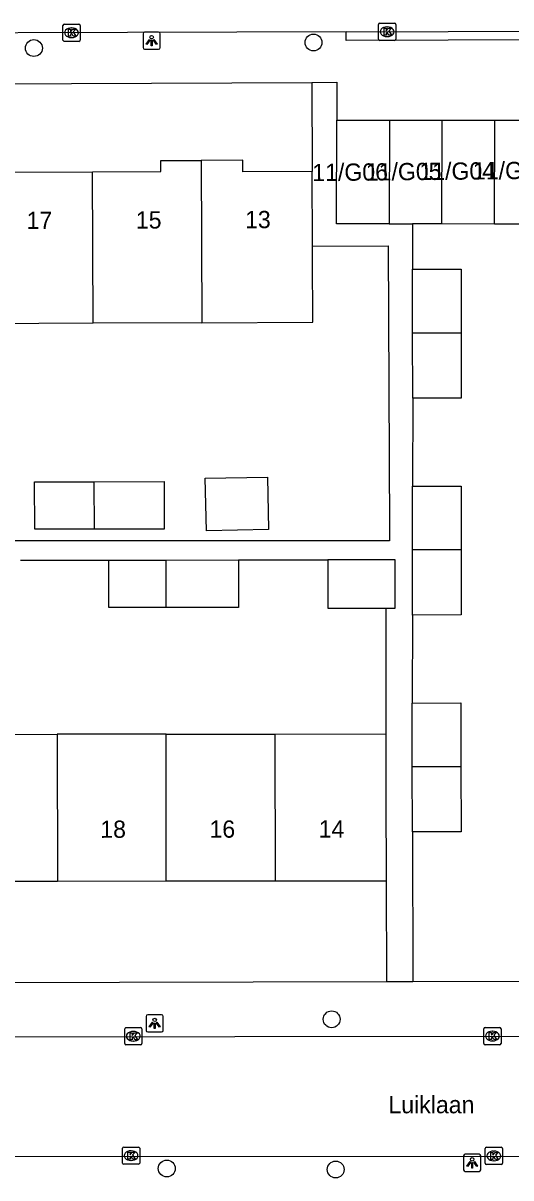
# Model space of a CAD drawing. Extents: x 160732 to 162105, y 387428 to 388479.
# Drawn here: x 161641 to 161669.3, y 388217.6 to 388284.5 of the extents above; entities that cross this region are included whole.
import ezdxf

# ---------------------------------------------------------------- set-up
doc = ezdxf.new("R2010")
doc.units = 0
for name, color, linetype in [('IMGEO_Boom', 7, 'Continuous'), ('IMGEO_Kolk', 7, 'Continuous'), ('IMGEO_Lichtpunt', 7, 'Continuous'), ('IMGEO_Openbare_ruimte_label', 7, 'Continuous'), ('IMGEO_Pand', 7, 'Continuous'), ('IMGEO_Pand_nummerreeks', 7, 'Continuous'), ('IMGEO_Rijbaan_lokaal_open', 7, 'Continuous'), ('IMGEO_Voetpad_open', 7, 'Continuous')]:
    doc.layers.add(name, color=color, linetype=linetype)

msp = doc.modelspace()

# ---------------------------------------------------------------- linework, layer by layer
at = {"layer": 'IMGEO_Boom'}
for centre in [(161641.617, 388283.067), (161657.824, 388283.387), (161658.873, 388226.793), (161649.316, 388218.151), (161659.106, 388218.094)]:
    msp.add_circle(centre, 0.489, dxfattribs=at)
at = {"layer": 'IMGEO_Kolk'}
for p, q in [((161643.302, 388283.53), (161643.302, 388284.382)), ((161643.377, 388284.456), (161644.229, 388284.456)), ((161643.79, 388284.236), (161643.815, 388284.236)), ((161644.303, 388284.382), (161644.303, 388283.53)), ((161661.588, 388283.587), (161661.588, 388284.439)), ((161661.663, 388284.513), (161662.515, 388284.513)), ((161662.076, 388284.293), (161662.101, 388284.293)), ((161662.589, 388284.439), (161662.589, 388283.587)), ((161644.229, 388283.456), (161643.377, 388283.456)), ((161643.813, 388283.676), (161643.788, 388283.676)), ((161662.515, 388283.513), (161661.663, 388283.513)), ((161662.099, 388283.733), (161662.074, 388283.733)), ((161646.877, 388225.385), (161646.877, 388226.237)), ((161646.952, 388226.311), (161647.804, 388226.311)), ((161647.365, 388226.091), (161647.39, 388226.091)), ((161647.878, 388226.237), (161647.878, 388225.385)), ((161667.689, 388225.395), (161667.689, 388226.247)), ((161667.764, 388226.321), (161668.616, 388226.321)), ((161668.177, 388226.101), (161668.202, 388226.101)), ((161668.69, 388226.247), (161668.69, 388225.395)), ((161647.804, 388225.311), (161646.952, 388225.311)), ((161647.388, 388225.531), (161647.363, 388225.531)), ((161668.616, 388225.321), (161667.764, 388225.321)), ((161668.2, 388225.541), (161668.175, 388225.541)), ((161646.746, 388218.468), (161646.746, 388219.32)), ((161646.821, 388219.394), (161647.673, 388219.394)), ((161647.234, 388219.174), (161647.259, 388219.174)), ((161647.747, 388219.32), (161647.747, 388218.468)), ((161667.774, 388218.452), (161667.774, 388219.304)), ((161667.849, 388219.378), (161668.701, 388219.378)), ((161668.262, 388219.158), (161668.287, 388219.158)), ((161668.775, 388219.304), (161668.775, 388218.452)), ((161647.257, 388218.614), (161647.232, 388218.614)), ((161668.285, 388218.598), (161668.26, 388218.598)), ((161647.673, 388218.394), (161646.821, 388218.394)), ((161668.701, 388218.378), (161667.849, 388218.378))]:
    msp.add_line(p, q, dxfattribs=at)
for points in [[(161643.302, 388283.53), (161643.302, 388284.382)], [(161643.377, 388284.456), (161644.229, 388284.456)], [(161643.623, 388284.156), (161643.746, 388284.156), (161643.746, 388284.005), (161643.876, 388284.156), (161644.04, 388284.156), (161643.894, 388284.005), (161644.047, 388283.756), (161643.895, 388283.756), (161643.81, 388283.92), (161643.746, 388283.853), (161643.746, 388283.756), (161643.623, 388283.756), (161643.623, 388284.156)], [(161644.303, 388284.382), (161644.303, 388283.53)], [(161661.588, 388283.587), (161661.588, 388284.439)], [(161661.663, 388284.513), (161662.515, 388284.513)], [(161661.909, 388284.213), (161662.032, 388284.213), (161662.032, 388284.062), (161662.162, 388284.213), (161662.326, 388284.213), (161662.18, 388284.062), (161662.333, 388283.813), (161662.181, 388283.813), (161662.096, 388283.977), (161662.032, 388283.91), (161662.032, 388283.813), (161661.909, 388283.813), (161661.909, 388284.213)], [(161662.589, 388284.439), (161662.589, 388283.587)], [(161644.229, 388283.456), (161643.377, 388283.456)], [(161662.515, 388283.513), (161661.663, 388283.513)], [(161646.877, 388225.385), (161646.877, 388226.237)], [(161646.952, 388226.311), (161647.804, 388226.311)], [(161647.198, 388226.011), (161647.321, 388226.011), (161647.321, 388225.86), (161647.451, 388226.011), (161647.615, 388226.011), (161647.469, 388225.86), (161647.622, 388225.611), (161647.47, 388225.611), (161647.385, 388225.775), (161647.321, 388225.708), (161647.321, 388225.611), (161647.198, 388225.611), (161647.198, 388226.011)], [(161647.878, 388226.237), (161647.878, 388225.385)], [(161667.689, 388225.395), (161667.689, 388226.247)], [(161667.764, 388226.321), (161668.616, 388226.321)], [(161668.01, 388226.021), (161668.133, 388226.021), (161668.133, 388225.87), (161668.263, 388226.021), (161668.427, 388226.021), (161668.281, 388225.87), (161668.434, 388225.621), (161668.282, 388225.621), (161668.197, 388225.785), (161668.133, 388225.718), (161668.133, 388225.621), (161668.01, 388225.621), (161668.01, 388226.021)], [(161668.69, 388226.247), (161668.69, 388225.395)], [(161647.804, 388225.311), (161646.952, 388225.311)], [(161668.616, 388225.321), (161667.764, 388225.321)], [(161646.746, 388218.468), (161646.746, 388219.32)], [(161646.821, 388219.394), (161647.673, 388219.394)], [(161647.067, 388219.094), (161647.19, 388219.094), (161647.19, 388218.943), (161647.32, 388219.094), (161647.484, 388219.094), (161647.338, 388218.943), (161647.491, 388218.694), (161647.339, 388218.694), (161647.254, 388218.858), (161647.19, 388218.791), (161647.19, 388218.694), (161647.067, 388218.694), (161647.067, 388219.094)], [(161647.747, 388219.32), (161647.747, 388218.468)], [(161667.774, 388218.452), (161667.774, 388219.304)], [(161667.849, 388219.378), (161668.701, 388219.378)], [(161668.775, 388219.304), (161668.775, 388218.452)], [(161668.095, 388219.078), (161668.218, 388219.078), (161668.218, 388218.927), (161668.348, 388219.078), (161668.512, 388219.078), (161668.366, 388218.927), (161668.519, 388218.678), (161668.367, 388218.678), (161668.282, 388218.842), (161668.218, 388218.775), (161668.218, 388218.678), (161668.095, 388218.678), (161668.095, 388219.078)], [(161647.673, 388218.394), (161646.821, 388218.394)], [(161668.701, 388218.378), (161667.849, 388218.378)]]:
    msp.add_lwpolyline(points, dxfattribs=at)
for centre, start, end in [((161643.379, 388284.38), 91.55205, 178.44795), ((161643.379, 388284.38), 91.55205, 178.44795), ((161644.227, 388284.38), 1.55205, 88.44795), ((161644.227, 388284.38), 1.55205, 88.44795), ((161661.665, 388284.437), 91.55205, 178.44795), ((161661.665, 388284.437), 91.55205, 178.44795), ((161662.513, 388284.437), 1.55205, 88.44795), ((161662.513, 388284.437), 1.55205, 88.44795), ((161643.379, 388283.532), 181.55205, 268.44795), ((161643.379, 388283.532), 181.55205, 268.44795), ((161644.227, 388283.532), 271.55205, 358.44795), ((161644.227, 388283.532), 271.55205, 358.44795), ((161661.665, 388283.589), 181.55205, 268.44795), ((161661.665, 388283.589), 181.55205, 268.44795), ((161662.513, 388283.589), 271.55205, 358.44795), ((161662.513, 388283.589), 271.55205, 358.44795), ((161646.954, 388226.235), 91.55205, 178.44795), ((161646.954, 388226.235), 91.55205, 178.44795), ((161647.802, 388226.235), 1.55205, 88.44795), ((161647.802, 388226.235), 1.55205, 88.44795), ((161667.766, 388226.245), 91.55205, 178.44795), ((161667.766, 388226.245), 91.55205, 178.44795), ((161668.614, 388226.245), 1.55205, 88.44795), ((161668.614, 388226.245), 1.55205, 88.44795), ((161646.954, 388225.387), 181.55205, 268.44795), ((161646.954, 388225.387), 181.55205, 268.44795), ((161647.802, 388225.387), 271.55205, 358.44795), ((161647.802, 388225.387), 271.55205, 358.44795), ((161667.766, 388225.397), 181.55205, 268.44795), ((161667.766, 388225.397), 181.55205, 268.44795), ((161668.614, 388225.397), 271.55205, 358.44795), ((161668.614, 388225.397), 271.55205, 358.44795), ((161646.823, 388219.318), 91.55205, 178.44795), ((161646.823, 388219.318), 91.55205, 178.44795), ((161647.671, 388219.318), 1.55205, 88.44795), ((161647.671, 388219.318), 1.55205, 88.44795), ((161667.851, 388219.302), 91.55205, 178.44795), ((161667.851, 388219.302), 91.55205, 178.44795), ((161668.699, 388219.302), 1.55205, 88.44795), ((161668.699, 388219.302), 1.55205, 88.44795), ((161646.823, 388218.47), 181.55205, 268.44795), ((161646.823, 388218.47), 181.55205, 268.44795), ((161647.671, 388218.47), 271.55205, 358.44795), ((161647.671, 388218.47), 271.55205, 358.44795), ((161667.851, 388218.454), 181.55205, 268.44795), ((161667.851, 388218.454), 181.55205, 268.44795), ((161668.699, 388218.454), 271.55205, 358.44795), ((161668.699, 388218.454), 271.55205, 358.44795)]:
    msp.add_arc(centre, 0.0765, start, end, dxfattribs=at)
for centre, major_axis, ratio, start_param, end_param in [((161643.789, 388283.956), (-0.387, 0.002), 0.722429, 4.712389, 7.853982), ((161643.814, 388283.956), (-0.39, 0.002), 0.717154, 1.570796, 4.712389), ((161662.075, 388284.013), (-0.387, 0.002), 0.722429, 4.712389, 7.853982), ((161662.1, 388284.013), (-0.39, 0.002), 0.717154, 1.570796, 4.712389), ((161647.364, 388225.811), (-0.387, 0.002), 0.722429, 4.712389, 7.853982), ((161647.389, 388225.811), (-0.39, 0.002), 0.717154, 1.570796, 4.712389), ((161668.176, 388225.821), (-0.387, 0.002), 0.722429, 4.712389, 7.853982), ((161668.201, 388225.821), (-0.39, 0.002), 0.717154, 1.570796, 4.712389), ((161647.233, 388218.894), (-0.387, 0.002), 0.722429, 4.712389, 7.853982), ((161647.258, 388218.894), (-0.39, 0.002), 0.717154, 1.570796, 4.712389), ((161668.261, 388218.878), (-0.387, 0.002), 0.722429, 4.712389, 7.853982), ((161668.286, 388218.878), (-0.39, 0.002), 0.717154, 1.570796, 4.712389)]:
    msp.add_ellipse(centre, major_axis=major_axis, ratio=ratio, start_param=start_param, end_param=end_param, dxfattribs=at)
at = {"layer": 'IMGEO_Lichtpunt'}
for p, q in [((161648.843, 388283.994), (161648.035, 388283.994)), ((161648.843, 388283.994), (161648.035, 388283.994)), ((161647.941, 388283.899), (161647.941, 388283.092)), ((161647.941, 388283.899), (161647.941, 388283.092)), ((161648.937, 388283.092), (161648.937, 388283.899)), ((161648.937, 388283.092), (161648.937, 388283.899)), ((161648.035, 388282.998), (161648.843, 388282.998)), ((161648.035, 388282.998), (161648.843, 388282.998)), ((161648.117, 388226.961), (161648.117, 388226.154)), ((161648.117, 388226.961), (161648.117, 388226.154)), ((161649.019, 388227.056), (161648.211, 388227.056)), ((161649.019, 388227.056), (161648.211, 388227.056)), ((161649.113, 388226.154), (161649.113, 388226.961)), ((161649.113, 388226.154), (161649.113, 388226.961)), ((161648.211, 388226.06), (161649.019, 388226.06)), ((161648.211, 388226.06), (161649.019, 388226.06)), ((161666.52, 388218.883), (161666.52, 388218.076)), ((161666.52, 388218.883), (161666.52, 388218.076)), ((161667.422, 388218.978), (161666.614, 388218.978)), ((161667.422, 388218.978), (161666.614, 388218.978)), ((161667.516, 388218.076), (161667.516, 388218.883)), ((161667.516, 388218.076), (161667.516, 388218.883)), ((161666.614, 388217.982), (161667.422, 388217.982)), ((161666.614, 388217.982), (161667.422, 388217.982))]:
    msp.add_line(p, q, dxfattribs=at)
for points in [[(161648.315, 388283.563), (161648.354, 388283.535), (161648.166, 388283.273), (161648.128, 388283.3), (161648.315, 388283.563)], [(161648.417, 388283.515), (161648.464, 388283.515), (161648.464, 388283.193), (161648.417, 388283.193), (161648.417, 388283.515)], [(161648.527, 388283.535), (161648.565, 388283.562), (161648.752, 388283.3), (161648.713, 388283.272), (161648.527, 388283.535)], [(161648.491, 388226.625), (161648.53, 388226.597), (161648.342, 388226.335), (161648.304, 388226.362), (161648.491, 388226.625)], [(161648.593, 388226.577), (161648.64, 388226.577), (161648.64, 388226.255), (161648.593, 388226.255), (161648.593, 388226.577)], [(161648.703, 388226.597), (161648.741, 388226.624), (161648.928, 388226.362), (161648.889, 388226.334), (161648.703, 388226.597)], [(161666.894, 388218.547), (161666.933, 388218.519), (161666.745, 388218.257), (161666.707, 388218.284), (161666.894, 388218.547)], [(161666.996, 388218.499), (161667.043, 388218.499), (161667.043, 388218.177), (161666.996, 388218.177), (161666.996, 388218.499)], [(161667.106, 388218.519), (161667.144, 388218.546), (161667.331, 388218.284), (161667.292, 388218.256), (161667.106, 388218.519)]]:
    msp.add_lwpolyline(points, dxfattribs=at)
for centre in [(161648.44, 388283.697), (161648.616, 388226.759), (161667.019, 388218.681)]:
    msp.add_circle(centre, 0.0994, dxfattribs=at)
for centre, start, end in [((161648.035, 388283.899), 90, 180), ((161648.035, 388283.899), 90, 180), ((161648.843, 388283.899), 0, 90), ((161648.843, 388283.899), 0, 90), ((161648.035, 388283.092), 180, 270), ((161648.035, 388283.092), 180, 270), ((161648.843, 388283.092), 270, 0), ((161648.843, 388283.092), 270, 360), ((161648.211, 388226.961), 90, 180), ((161648.211, 388226.961), 90, 180), ((161649.019, 388226.961), 0, 90), ((161649.019, 388226.961), 0, 90), ((161648.211, 388226.154), 180, 270), ((161648.211, 388226.154), 180, 270), ((161649.019, 388226.154), 270, 0), ((161649.019, 388226.154), 270, 360), ((161666.614, 388218.883), 90, 180), ((161666.614, 388218.883), 90, 180), ((161667.422, 388218.883), 0, 90), ((161667.422, 388218.883), 0, 90), ((161666.614, 388218.076), 180, 270), ((161666.614, 388218.076), 180, 270), ((161667.422, 388218.076), 270, 0), ((161667.422, 388218.076), 270, 360)]:
    msp.add_arc(centre, 0.0946, start, end, dxfattribs=at)
at = {"layer": 'IMGEO_Pand'}
for points in [[(161662.213, 388272.877), (161659.16, 388272.879), (161659.164, 388278.894)], [(161659.164, 388278.894), (161662.217, 388278.892)], [(161662.217, 388278.892), (161662.213, 388272.877)], [(161662.217, 388278.892), (161665.271, 388278.89)], [(161665.267, 388272.875), (161665.271, 388278.89)], [(161665.271, 388278.89), (161668.324, 388278.888)], [(161668.32, 388272.873), (161668.324, 388278.888)], [(161668.324, 388278.888), (161671.377, 388278.886)], [(161645.008, 388275.902), (161648.97, 388275.92), (161648.967, 388276.546), (161651.314, 388276.557)], [(161657.747, 388275.924), (161653.719, 388275.905), (161653.716, 388276.569), (161651.314, 388276.557)], [(161651.314, 388276.557), (161651.357, 388267.153)], [(161638.7, 388275.872), (161645.008, 388275.902)], [(161645.049, 388267.123), (161645.008, 388275.902)], [(161657.767, 388271.593), (161657.747, 388275.924)], [(161662.213, 388272.877), (161663.562, 388272.876)], [(161665.267, 388272.875), (161663.562, 388272.876)], [(161668.32, 388272.873), (161665.267, 388272.875)], [(161671.373, 388272.87), (161668.32, 388272.873)], [(161651.357, 388267.153), (161657.788, 388267.183), (161657.77, 388270.925), (161657.767, 388271.593)], [(161663.56, 388270.25), (161666.379, 388270.254), (161666.383, 388266.574)], [(161663.564, 388266.576), (161663.56, 388270.25)], [(161645.049, 388267.123), (161638.74, 388267.094)], [(161651.357, 388267.153), (161645.049, 388267.123)], [(161663.564, 388266.576), (161666.383, 388266.574)], [(161663.569, 388262.783), (161663.564, 388266.576)], [(161666.383, 388266.574), (161666.388, 388262.786), (161663.569, 388262.783)], [(161645.105, 388255.19), (161641.664, 388255.187), (161641.66, 388257.936), (161645.092, 388257.94)], [(161645.092, 388257.94), (161649.165, 388257.945), (161649.169, 388255.195), (161645.105, 388255.19)], [(161645.092, 388257.94), (161645.105, 388255.19)], [(161651.55, 388258.14), (161655.153, 388258.214), (161655.215, 388255.169), (161651.612, 388255.096), (161651.55, 388258.14)], [(161663.552, 388257.685), (161666.371, 388257.689), (161666.375, 388254.009)], [(161663.556, 388254.011), (161663.552, 388257.685)], [(161663.556, 388254.011), (161666.375, 388254.009)], [(161663.561, 388250.218), (161663.556, 388254.011)], [(161666.375, 388254.009), (161666.38, 388250.221), (161663.561, 388250.218)], [(161645.961, 388253.401), (161649.268, 388253.405)], [(161649.271, 388250.655), (161645.965, 388250.652), (161645.961, 388253.401)], [(161649.268, 388253.405), (161653.466, 388253.41)], [(161649.268, 388253.405), (161649.271, 388250.655)], [(161653.466, 388253.41), (161653.47, 388250.66), (161649.271, 388250.655)], [(161662.018, 388250.609), (161662.549, 388250.609), (161662.549, 388253.41), (161658.648, 388253.41)], [(161658.648, 388253.41), (161658.648, 388250.609), (161662.018, 388250.609)], [(161663.544, 388245.119), (161666.363, 388245.123), (161666.367, 388241.442)], [(161663.548, 388241.444), (161663.544, 388245.119)], [(161636.661, 388243.3), (161642.97, 388243.307)], [(161649.279, 388243.315), (161642.97, 388243.307)], [(161642.97, 388243.307), (161642.97, 388243.138), (161642.979, 388234.785)], [(161649.279, 388243.315), (161655.589, 388243.322)], [(161649.288, 388234.792), (161649.279, 388243.145), (161649.279, 388243.315)], [(161655.589, 388243.322), (161662.018, 388243.329)], [(161655.589, 388243.322), (161655.589, 388243.152), (161655.598, 388234.799)], [(161662.018, 388243.329), (161662.022, 388239.806), (161662.028, 388234.806)], [(161663.548, 388241.444), (161666.367, 388241.442)], [(161663.553, 388237.652), (161663.548, 388241.444)], [(161666.367, 388241.442), (161666.372, 388237.655), (161663.553, 388237.652)], [(161642.979, 388234.785), (161636.67, 388234.778)], [(161649.288, 388234.792), (161642.979, 388234.785)], [(161655.598, 388234.799), (161649.288, 388234.792)], [(161662.028, 388234.806), (161655.598, 388234.799)]]:
    msp.add_lwpolyline(points, dxfattribs=at)
at = {"layer": 'IMGEO_Rijbaan_lokaal_open'}
for points in [[(161659.71, 388284.004), (161621.663, 388283.89), (161586.63, 388283.765)], [(161659.71, 388284.004), (161677.435, 388284.058), (161677.593, 388284.058)], [(161579.478, 388225.723), (161671.718, 388225.815)], [(161671.726, 388218.821), (161611.54, 388218.841)]]:
    msp.add_lwpolyline(points, dxfattribs=at)
at = {"layer": 'IMGEO_Voetpad_open'}
for points in [[(161677.593, 388284.058), (161677.595, 388283.559), (161677.437, 388283.559), (161659.712, 388283.505), (161659.71, 388284.004)], [(161588.09, 388280.784), (161657.725, 388281.08)], [(161657.725, 388281.08), (161659.164, 388281.086), (161659.164, 388278.894)], [(161657.725, 388281.08), (161657.747, 388275.924)], [(161663.562, 388272.876), (161663.56, 388270.25)], [(161657.767, 388271.593), (161662.152, 388271.614), (161662.228, 388255.201), (161662.228, 388254.524), (161588.168, 388254.524), (161588.167, 388254.947), (161588.153, 388266.857)], [(161663.569, 388262.783), (161663.552, 388257.685)], [(161640.848, 388253.396), (161645.961, 388253.401)], [(161653.466, 388253.41), (161658.648, 388253.41)], [(161662.018, 388250.609), (161662.018, 388243.329)], [(161663.561, 388250.218), (161663.544, 388245.119)], [(161663.553, 388237.652), (161663.576, 388228.973)], [(161662.028, 388234.806), (161662.044, 388228.969)], [(161662.044, 388228.969), (161592.402, 388228.784)], [(161663.576, 388228.973), (161662.044, 388228.969)], [(161684.225, 388229.028), (161663.576, 388228.973)]]:
    msp.add_lwpolyline(points, dxfattribs=at)

# ---------------------------------------------------------------- texts
at = {"layer": 'IMGEO_Openbare_ruimte_label'}
msp.add_text('Luiklaan', height=1, dxfattribs=at).set_placement((161662.165, 388221.349))
at = {"layer": 'IMGEO_Pand_nummerreeks'}
for s, rotation, p in [('11/G06', 0.57678, (161657.755, 388275.354)), ('11/G05', 0.57869, (161660.859, 388275.385)), ('11/G04', 0.57678, (161663.963, 388275.416)), ('11/G03', 0.57678, (161667.067, 388275.448)), ('17', 0.20899, (161641.197, 388272.583)), ('15', 0.20899, (161647.528, 388272.606)), ('13', 0.20626, (161653.857, 388272.629)), ('18', 0.06417, (161645.465, 388237.308)), ('16', 0.06417, (161651.793, 388237.315)), ('14', 0.06417, (161658.124, 388237.322))]:
    msp.add_text(s, height=1, rotation=rotation, dxfattribs=at).set_placement(p)

doc.saveas('drawing.dxf')
